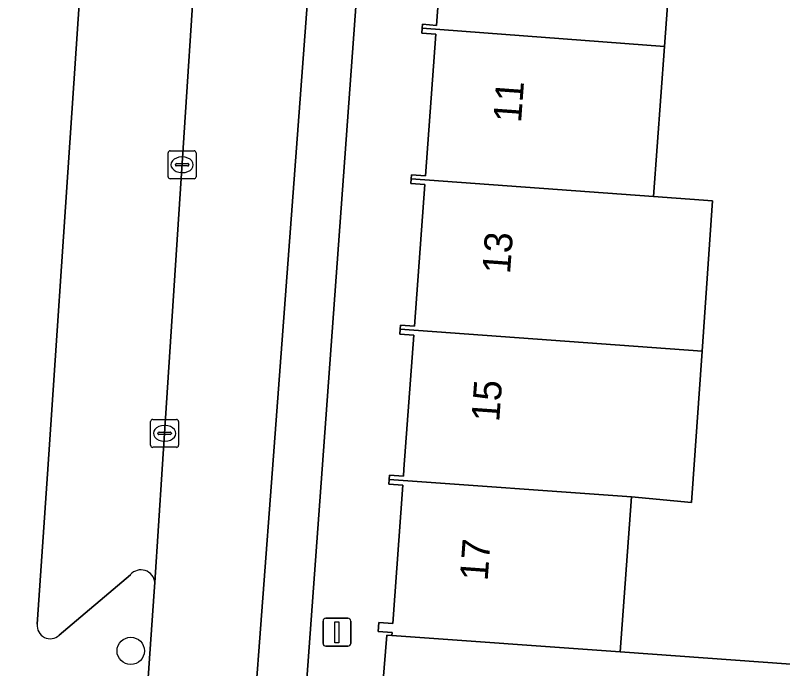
# Model space of a CAD drawing. Extents: x 159960 to 160866, y 382700 to 383354.
# Drawn here: x 160578.69 to 160606.16, y 382992.86 to 383016.26 of the extents above; entities that cross this region are included whole.
import ezdxf

# ---------------------------------------------------------------- set-up
doc = ezdxf.new("R2010")
doc.units = 0
for name, color, linetype in [('IMGEO_Boom', 7, 'Continuous'), ('IMGEO_Erf', 7, 'Continuous'), ('IMGEO_Kolk', 7, 'Continuous'), ('IMGEO_Lichtmast', 7, 'Continuous'), ('IMGEO_Pand', 7, 'Continuous'), ('IMGEO_Pand_nummerreeks', 7, 'Continuous'), ('IMGEO_Parkeervlak_open', 7, 'Continuous'), ('IMGEO_Rijbaan_lokaal_open', 7, 'Continuous'), ('IMGEO_Voetpad_open', 7, 'Continuous')]:
    doc.layers.add(name, color=color, linetype=linetype)

msp = doc.modelspace()

# ---------------------------------------------------------------- linework, layer by layer
at = {"layer": 'IMGEO_Boom'}
msp.add_circle((160582.816, 382993.494), 0.489, dxfattribs=at)
at = {"layer": 'IMGEO_Erf'}
msp.add_lwpolyline([(160603.907, 383042.26), (160603.5, 383036.679), (160603.107, 383031.299), (160602.716, 383025.933), (160605.687, 383025.728), (160605.31, 383020.339), (160602.322, 383020.538), (160601.929, 383015.148), (160601.536, 383009.765), (160603.652, 383009.621), (160603.277, 383004.232), (160602.9, 382998.811), (160600.752, 382999.008), (160600.347, 382993.462), (160607.439, 382992.952)], dxfattribs=at)
at = {"layer": 'IMGEO_Kolk'}
for p, q in [((160584.156, 383010.48), (160584.156, 383011.332)), ((160584.231, 383011.406), (160585.083, 383011.406)), ((160585.157, 383011.332), (160585.157, 383010.48)), ((160584.458, 383010.949), (160584.856, 383010.949)), ((160584.644, 383011.186), (160584.669, 383011.186)), ((160584.415, 383010.9), (160584.415, 383010.912)), ((160584.853, 383010.863), (160584.455, 383010.863)), ((160584.899, 383010.912), (160584.899, 383010.9)), ((160585.083, 383010.406), (160584.231, 383010.406)), ((160584.667, 383010.626), (160584.642, 383010.626)), ((160583.529, 383000.861), (160583.529, 383001.713)), ((160583.604, 383001.787), (160584.456, 383001.787)), ((160584.53, 383001.713), (160584.53, 383000.861)), ((160583.831, 383001.33), (160584.229, 383001.33)), ((160584.017, 383001.567), (160584.042, 383001.567)), ((160583.788, 383001.281), (160583.788, 383001.293)), ((160584.226, 383001.244), (160583.828, 383001.244)), ((160584.272, 383001.293), (160584.272, 383001.281)), ((160584.456, 383000.787), (160583.604, 383000.787)), ((160584.04, 383001.007), (160584.015, 383001.007))]:
    msp.add_line(p, q, dxfattribs=at)
for points in [[(160584.156, 383010.48), (160584.156, 383011.332)], [(160584.231, 383011.406), (160585.083, 383011.406)], [(160585.157, 383011.332), (160585.157, 383010.48)], [(160585.083, 383010.406), (160584.231, 383010.406)], [(160583.529, 383000.861), (160583.529, 383001.713)], [(160583.604, 383001.787), (160584.456, 383001.787)], [(160584.53, 383001.713), (160584.53, 383000.861)], [(160584.456, 383000.787), (160583.604, 383000.787)]]:
    msp.add_lwpolyline(points, dxfattribs=at)
for centre, radius, start, end in [((160584.233, 383011.33), 0.0765, 91.552, 178.448), ((160584.233, 383011.33), 0.0765, 91.552, 178.448), ((160585.081, 383011.33), 0.0765, 1.552, 88.448), ((160585.081, 383011.33), 0.0765, 1.552, 88.448), ((160584.455, 383010.909), 0.0403, 85.8775, 175.7526), ((160584.86, 383010.911), 0.0386, 1.7309, 96.639), ((160584.452, 383010.899), 0.0366, 178.938, 274.7102), ((160584.856, 383010.906), 0.043, 264.8664, 352.4533), ((160584.233, 383010.482), 0.0765, 181.552, 268.448), ((160584.233, 383010.482), 0.0765, 181.552, 268.448), ((160585.081, 383010.482), 0.0765, 271.552, 358.448), ((160585.081, 383010.482), 0.0765, 271.552, 358.448), ((160583.606, 383001.711), 0.0765, 91.552, 178.448), ((160583.606, 383001.711), 0.0765, 91.552, 178.448), ((160584.454, 383001.711), 0.0765, 1.552, 88.448), ((160584.454, 383001.711), 0.0765, 1.552, 88.448), ((160583.828, 383001.29), 0.0403, 85.8775, 175.7526), ((160584.233, 383001.292), 0.0386, 1.7309, 96.639), ((160583.825, 383001.28), 0.0366, 178.938, 274.7102), ((160584.229, 383001.287), 0.043, 264.8664, 352.4533), ((160583.606, 383000.863), 0.0765, 181.552, 268.448), ((160583.606, 383000.863), 0.0765, 181.552, 268.448), ((160584.454, 383000.863), 0.0765, 271.552, 358.448), ((160584.454, 383000.863), 0.0765, 271.552, 358.448)]:
    msp.add_arc(centre, radius, start, end, dxfattribs=at)
for centre, major_axis, ratio, start_param, end_param in [((160584.643, 383010.906), (-0.387, 0.002), 0.722429, 4.712389, 7.853982), ((160584.668, 383010.906), (-0.39, 0.002), 0.717154, 1.570796, 4.712389), ((160584.016, 383001.287), (-0.387, 0.002), 0.722429, 4.712389, 7.853982), ((160584.041, 383001.287), (-0.39, 0.002), 0.717154, 1.570796, 4.712389)]:
    msp.add_ellipse(centre, major_axis=major_axis, ratio=ratio, start_param=start_param, end_param=end_param, dxfattribs=at)
at = {"layer": 'IMGEO_Lichtmast'}
for p, q in [((160589.702, 382993.764), (160589.702, 382994.564)), ((160589.702, 382994.564), (160589.702, 382993.764)), ((160589.802, 382994.664), (160590.592, 382994.664)), ((160590.592, 382994.664), (160589.802, 382994.664)), ((160590.692, 382994.564), (160590.692, 382993.764)), ((160590.692, 382993.764), (160590.692, 382994.564)), ((160590.592, 382993.664), (160589.802, 382993.664)), ((160589.802, 382993.664), (160590.592, 382993.664))]:
    msp.add_line(p, q, dxfattribs=at)
msp.add_lwpolyline([(160590.122, 382994.539), (160590.272, 382994.539), (160590.272, 382993.789), (160590.122, 382993.789), (160590.122, 382994.539)], dxfattribs=at)
for centre, start, end in [((160589.802, 382994.564), 90, 180), ((160589.802, 382994.564), 90, 180), ((160590.592, 382994.564), 0, 90), ((160590.592, 382994.564), 360, 90), ((160589.802, 382993.764), 180, 270), ((160589.802, 382993.764), 180, 270), ((160590.592, 382993.764), 270, 0), ((160590.592, 382993.764), 270, 0)]:
    msp.add_arc(centre, 0.1, start, end, dxfattribs=at)
at = {"layer": 'IMGEO_Pand'}
for points in [[(160601.929, 383015.148), (160602.322, 383020.538), (160593.644, 383021.169), (160593.632, 383021.005), (160594.131, 383020.969), (160593.76, 383015.9), (160593.262, 383015.937), (160593.252, 383015.798)], [(160592.856, 383010.399), (160601.536, 383009.765), (160601.929, 383015.148), (160593.252, 383015.798), (160593.239, 383015.618), (160593.738, 383015.582), (160593.366, 383010.513), (160592.867, 383010.55)], [(160592.856, 383010.399), (160592.844, 383010.231), (160593.344, 383010.196), (160592.972, 383005.127), (160592.474, 383005.163), (160592.464, 383005.019), (160603.277, 383004.232), (160603.652, 383009.621), (160601.536, 383009.765)], [(160592.464, 383005.019), (160592.451, 383004.845), (160592.949, 383004.809), (160592.598, 383000), (160592.58, 382999.752), (160592.083, 382999.789), (160592.072, 382999.639), (160600.752, 382999.008), (160602.9, 382998.811), (160603.277, 383004.232)], [(160592.072, 382999.639), (160592.06, 382999.47), (160592.558, 382999.434), (160592.196, 382994.476), (160591.699, 382994.514), (160591.676, 382994.195), (160592.175, 382994.16), (160592.168, 382994.051), (160600.347, 382993.462), (160600.752, 382999.008)]]:
    msp.add_lwpolyline(points, close=True, dxfattribs=at)
at = {"layer": 'IMGEO_Parkeervlak_open'}
for points in [[(160583.683, 382995.943), (160583.948, 383000), (160585.891, 383029.789)], [(160590.095, 383029.585), (160587.889, 383000), (160586.859, 382986.185)], [(160588.852, 382988.722), (160589.672, 383000), (160591.616, 383026.743)], [(160581.492, 383024.467), (160579.844, 383000), (160579.47, 382994.451)], [(160580.255, 382994.054), (160582.809, 382996.226)]]:
    msp.add_lwpolyline(points, dxfattribs=at)
for centre, radius, start, end in [((160583.185, 382995.898), 0.5, 5.2161, 138.9001), ((160579.937, 382994.4), 0.47, 173.8126, 312.5329)]:
    msp.add_arc(centre, radius, start, end, dxfattribs=at)
at = {"layer": 'IMGEO_Rijbaan_lokaal_open'}
for points in [[(160590.095, 383029.585), (160590.181, 383030.558), (160585.928, 383030.861), (160585.891, 383029.789), (160583.948, 383000), (160583.683, 382995.943), (160583.673, 382995.789), (160583.285, 382990.315)], [(160586.859, 382986.185), (160587.889, 383000), (160590.095, 383029.585)]]:
    msp.add_lwpolyline(points, dxfattribs=at)
at = {"layer": 'IMGEO_Voetpad_open'}
for points in [[(160593.738, 383015.582), (160593.239, 383015.618), (160593.252, 383015.798), (160593.262, 383015.937), (160593.76, 383015.9), (160594.131, 383020.969), (160593.632, 383021.005), (160593.644, 383021.169), (160593.655, 383021.324), (160594.153, 383021.287), (160594.525, 383026.356), (160594.026, 383026.391), (160594.04, 383026.579), (160594.049, 383026.71), (160592.299, 383026.734), (160591.616, 383026.743), (160589.672, 383000), (160588.852, 382988.722)], [(160579.47, 382994.451), (160579.844, 383000), (160581.492, 383024.467), (160578.837, 383023.83), (160578.759, 383022.622), (160578.269, 383021.887), (160578.153, 383020.102), (160578.054, 383018.571), (160578.483, 383018.083), (160578.389, 383016.637), (160577.866, 383016.178), (160577.679, 383013.292), (160577.519, 383010.814), (160577.986, 383010.283), (160577.882, 383008.671), (160577.379, 383008.422), (160577.307, 383007.311), (160577.787, 383007.28), (160577.337, 383000.339), (160576.596, 382989.774), (160576.253, 382984.013), (160576.044, 382980.606), (160579.348, 382982.812)], [(160591.84, 382992.307), (160591.989, 382994.064), (160592.168, 382994.051), (160592.175, 382994.16), (160591.676, 382994.195), (160591.699, 382994.514), (160592.196, 382994.476), (160592.558, 382999.434), (160592.06, 382999.47), (160592.072, 382999.639), (160592.083, 382999.789), (160592.58, 382999.752), (160592.598, 383000), (160592.949, 383004.809), (160592.451, 383004.845), (160592.464, 383005.019), (160592.474, 383005.163), (160592.972, 383005.127), (160593.344, 383010.196), (160592.844, 383010.231), (160592.856, 383010.399), (160592.867, 383010.55), (160593.366, 383010.513), (160593.738, 383015.582)], [(160582.809, 382996.226), (160580.255, 382994.054)], [(160583.285, 382990.315), (160583.673, 382995.789), (160583.683, 382995.943)]]:
    msp.add_lwpolyline(points, dxfattribs=at)
msp.add_lwpolyline([(160610.401, 382992.738), (160607.439, 382992.952), (160600.347, 382993.462), (160592.168, 382994.051), (160591.989, 382994.064), (160591.84, 382992.307), (160598.307, 382991.758), (160605.978, 382991.204), (160609.11, 382991.158), (160609.081, 382989.157), (160608.745, 382989.162), (160607.917, 382980.675), (160607.725, 382978.715), (160616.33, 382977.69), (160616.467, 382978.846), (160608.885, 382979.749)], close=True, dxfattribs=at)
for centre, radius, start, end in [((160583.185, 382995.898), 0.5, 5.2161, 138.9001), ((160579.937, 382994.4), 0.47, 173.8126, 312.5329)]:
    msp.add_arc(centre, radius, start, end, dxfattribs=at)

# ---------------------------------------------------------------- texts
at = {"layer": 'IMGEO_Pand_nummerreeks'}
for s, rotation, p in [('11', 85.8191, (160596.792, 383012.394)), ('13', 85.8191, (160596.397, 383006.979)), ('15', 85.8191, (160596.009, 383001.678)), ('17', 85.8241, (160595.594, 382995.983))]:
    msp.add_text(s, height=1, rotation=rotation, dxfattribs=at).set_placement(p)

doc.saveas('drawing.dxf')
